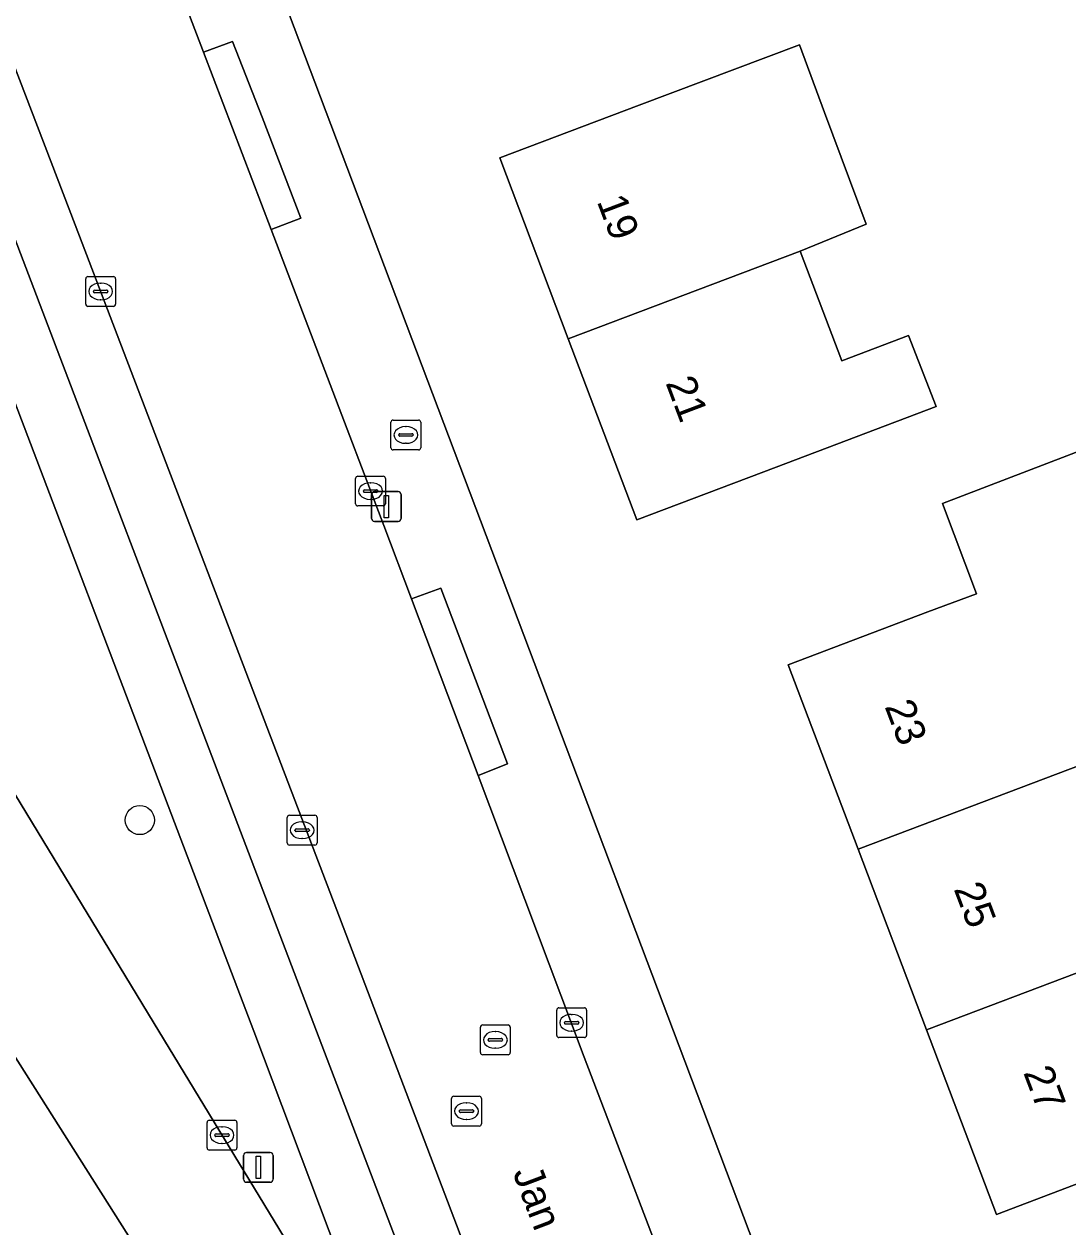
# Model space of a CAD drawing. Extents: x 159960 to 160866, y 382700 to 383354.
# Drawn here: x 160353.88 to 160388.88, y 382993.44 to 383033.78 of the extents above; entities that cross this region are included whole.
import ezdxf

# ---------------------------------------------------------------- set-up
doc = ezdxf.new("R2010")
doc.units = 0
for name, color, linetype in [('IMGEO_Boom', 7, 'Continuous'), ('IMGEO_Brandkraan', 7, 'Continuous'), ('IMGEO_Erf', 7, 'Continuous'), ('IMGEO_Groenvoorziening', 7, 'Continuous'), ('IMGEO_Kolk', 7, 'Continuous'), ('IMGEO_Lichtmast', 7, 'Continuous'), ('IMGEO_Openbare_ruimte_label', 7, 'Continuous'), ('IMGEO_Pand', 7, 'Continuous'), ('IMGEO_Pand_nummerreeks', 7, 'Continuous'), ('IMGEO_Parkeervlak_open', 7, 'Continuous'), ('IMGEO_Rijbaan_lokaal_open', 7, 'Continuous'), ('IMGEO_Rioolput', 7, 'Continuous'), ('IMGEO_Voetpad_open', 7, 'Continuous')]:
    doc.layers.add(name, color=color, linetype=linetype)

msp = doc.modelspace()

# ---------------------------------------------------------------- linework, layer by layer
at = {"layer": 'IMGEO_Boom'}
msp.add_circle((160357.759, 383007.083), 0.489, dxfattribs=at)
at = {"layer": 'IMGEO_Brandkraan'}
for p, q in [((160366.255, 383020.497), (160367.107, 383020.497)), ((160366.18, 383019.571), (160366.18, 383020.423)), ((160366.482, 383020.04), (160366.88, 383020.04)), ((160366.668, 383020.277), (160366.693, 383020.277)), ((160367.181, 383020.423), (160367.181, 383019.571)), ((160366.439, 383019.991), (160366.439, 383020.003)), ((160366.877, 383019.954), (160366.479, 383019.954)), ((160366.691, 383019.717), (160366.666, 383019.717)), ((160366.923, 383020.003), (160366.923, 383019.991)), ((160367.107, 383019.497), (160366.255, 383019.497))]:
    msp.add_line(p, q, dxfattribs=at)
for points in [[(160366.255, 383020.497), (160367.107, 383020.497)], [(160366.18, 383019.571), (160366.18, 383020.423)], [(160367.181, 383020.423), (160367.181, 383019.571)], [(160367.107, 383019.497), (160366.255, 383019.497)]]:
    msp.add_lwpolyline(points, dxfattribs=at)
for centre, radius, start, end in [((160366.257, 383020.421), 0.0765, 91.552, 178.448), ((160366.257, 383020.421), 0.0765, 91.552, 178.448), ((160367.105, 383020.421), 0.0765, 1.552, 88.448), ((160367.105, 383020.421), 0.0765, 1.552, 88.448), ((160366.479, 383020), 0.0403, 85.8775, 175.7526), ((160366.884, 383020.002), 0.0386, 1.7309, 96.639), ((160366.476, 383019.99), 0.0366, 178.938, 274.7102), ((160366.88, 383019.997), 0.043, 264.8664, 352.4533), ((160366.257, 383019.573), 0.0765, 181.552, 268.448), ((160366.257, 383019.573), 0.0765, 181.552, 268.448), ((160367.105, 383019.573), 0.0765, 271.552, 358.448), ((160367.105, 383019.573), 0.0765, 271.552, 358.448)]:
    msp.add_arc(centre, radius, start, end, dxfattribs=at)
for centre, major_axis, ratio, start_param, end_param in [((160366.667, 383019.997), (-0.387, 0.002), 0.722429, 4.712389, 7.853982), ((160366.692, 383019.997), (-0.39, 0.002), 0.717154, 1.570796, 4.712389)]:
    msp.add_ellipse(centre, major_axis=major_axis, ratio=ratio, start_param=start_param, end_param=end_param, dxfattribs=at)
at = {"layer": 'IMGEO_Erf'}
msp.add_lwpolyline([(160359.868, 383041.772), (160375.649, 383000), (160389.164, 382964.227)], dxfattribs=at)
for points in [[(160381.294, 383022.485), (160383.529, 383023.331), (160384.465, 383020.953), (160379.099, 383018.922), (160374.422, 383017.152), (160372.125, 383023.22), (160369.828, 383029.29), (160374.505, 383031.06), (160379.876, 383033.082), (160380.72, 383030.815), (160382.114, 383027.069), (160379.903, 383026.161)], [(160390.322, 383019.864), (160391.476, 383016.797), (160389.74, 383016.147), (160392.007, 383010.14), (160389.318, 383009.122), (160389.381, 383008.956), (160390.526, 383005.93), (160391.617, 383003.047), (160391.672, 383002.903), (160392.77, 383000), (160392.92, 382999.604), (160393.961, 383000), (160395.939, 383000.753), (160396.226, 383000), (160397.037, 382997.869), (160391.156, 382995.63), (160386.48, 382993.859), (160384.136, 383000.05), (160381.845, 383006.102), (160379.5, 383012.294), (160384.177, 383014.064), (160385.807, 383014.674), (160384.67, 383017.696)]]:
    msp.add_lwpolyline(points, close=True, dxfattribs=at)
at = {"layer": 'IMGEO_Groenvoorziening'}
for points in [[(160330.218, 383037.075), (160336.761, 383035.598), (160350.986, 383012.188), (160358.396, 383000), (160363.112, 382992.243), (160362.536, 382990.002), (160358.735, 382991.005), (160363.982, 382982.064)], [(160367.124, 382980.721), (160368.513, 382981.603), (160361.585, 383000), (160361.047, 383001.415), (160350.986, 383027.855)]]:
    msp.add_lwpolyline(points, dxfattribs=at)
at = {"layer": 'IMGEO_Kolk'}
for p, q in [((160356.021, 383025.311), (160356.873, 383025.311)), ((160355.946, 383024.385), (160355.946, 383025.237)), ((160356.434, 383025.091), (160356.459, 383025.091)), ((160356.947, 383025.237), (160356.947, 383024.385)), ((160356.205, 383024.805), (160356.205, 383024.817)), ((160356.643, 383024.768), (160356.245, 383024.768)), ((160356.248, 383024.854), (160356.646, 383024.854)), ((160356.457, 383024.531), (160356.432, 383024.531)), ((160356.689, 383024.817), (160356.689, 383024.805)), ((160356.873, 383024.311), (160356.021, 383024.311)), ((160364.995, 383017.69), (160364.995, 383018.542)), ((160365.07, 383018.616), (160365.922, 383018.616)), ((160365.996, 383018.542), (160365.996, 383017.69)), ((160365.254, 383018.11), (160365.254, 383018.122)), ((160365.692, 383018.073), (160365.294, 383018.073)), ((160365.297, 383018.159), (160365.695, 383018.159)), ((160365.483, 383018.396), (160365.508, 383018.396)), ((160365.738, 383018.122), (160365.738, 383018.11)), ((160365.922, 383017.616), (160365.07, 383017.616)), ((160365.506, 383017.836), (160365.481, 383017.836)), ((160362.701, 383006.317), (160362.701, 383007.169)), ((160362.776, 383007.243), (160363.628, 383007.243)), ((160363.702, 383007.169), (160363.702, 383006.317)), ((160362.96, 383006.737), (160362.96, 383006.749)), ((160363.003, 383006.786), (160363.401, 383006.786)), ((160363.189, 383007.023), (160363.214, 383007.023)), ((160363.444, 383006.749), (160363.444, 383006.737)), ((160363.398, 383006.7), (160363, 383006.7)), ((160363.212, 383006.463), (160363.187, 383006.463)), ((160363.628, 383006.243), (160362.776, 383006.243)), ((160371.738, 382999.861), (160371.738, 383000.713)), ((160371.813, 383000.787), (160372.665, 383000.787)), ((160372.739, 383000.713), (160372.739, 382999.861)), ((160371.997, 383000.281), (160371.997, 383000.293)), ((160372.04, 383000.33), (160372.438, 383000.33)), ((160372.226, 383000.567), (160372.251, 383000.567)), ((160372.481, 383000.293), (160372.481, 383000.281)), ((160372.435, 383000.244), (160372.037, 383000.244)), ((160372.249, 383000.007), (160372.224, 383000.007)), ((160372.665, 382999.787), (160371.813, 382999.787)), ((160360.013, 382996.092), (160360.013, 382996.944)), ((160360.088, 382997.018), (160360.94, 382997.018)), ((160360.501, 382996.798), (160360.526, 382996.798)), ((160361.014, 382996.944), (160361.014, 382996.092)), ((160360.272, 382996.512), (160360.272, 382996.524)), ((160360.71, 382996.475), (160360.312, 382996.475)), ((160360.315, 382996.561), (160360.713, 382996.561)), ((160360.524, 382996.238), (160360.499, 382996.238)), ((160360.756, 382996.524), (160360.756, 382996.512)), ((160360.94, 382996.018), (160360.088, 382996.018))]:
    msp.add_line(p, q, dxfattribs=at)
for points in [[(160356.021, 383025.311), (160356.873, 383025.311)], [(160355.946, 383024.385), (160355.946, 383025.237)], [(160356.947, 383025.237), (160356.947, 383024.385)], [(160356.873, 383024.311), (160356.021, 383024.311)], [(160364.995, 383017.69), (160364.995, 383018.542)], [(160365.07, 383018.616), (160365.922, 383018.616)], [(160365.996, 383018.542), (160365.996, 383017.69)], [(160365.922, 383017.616), (160365.07, 383017.616)], [(160362.701, 383006.317), (160362.701, 383007.169)], [(160362.776, 383007.243), (160363.628, 383007.243)], [(160363.702, 383007.169), (160363.702, 383006.317)], [(160363.628, 383006.243), (160362.776, 383006.243)], [(160371.738, 382999.861), (160371.738, 383000.713)], [(160371.813, 383000.787), (160372.665, 383000.787)], [(160372.739, 383000.713), (160372.739, 382999.861)], [(160372.665, 382999.787), (160371.813, 382999.787)], [(160360.013, 382996.092), (160360.013, 382996.944)], [(160360.088, 382997.018), (160360.94, 382997.018)], [(160361.014, 382996.944), (160361.014, 382996.092)], [(160360.94, 382996.018), (160360.088, 382996.018)]]:
    msp.add_lwpolyline(points, dxfattribs=at)
for centre, radius, start, end in [((160356.023, 383025.235), 0.0765, 91.552, 178.448), ((160356.023, 383025.235), 0.0765, 91.552, 178.448), ((160356.871, 383025.235), 0.0765, 1.552, 88.448), ((160356.871, 383025.235), 0.0765, 1.552, 88.448), ((160356.245, 383024.814), 0.0403, 85.8775, 175.7526), ((160356.242, 383024.804), 0.0366, 178.938, 274.7102), ((160356.646, 383024.811), 0.043, 264.8664, 352.4533), ((160356.65, 383024.816), 0.0386, 1.7309, 96.639), ((160356.023, 383024.387), 0.0765, 181.552, 268.448), ((160356.023, 383024.387), 0.0765, 181.552, 268.448), ((160356.871, 383024.387), 0.0765, 271.552, 358.448), ((160356.871, 383024.387), 0.0765, 271.552, 358.448), ((160365.072, 383018.54), 0.0765, 91.552, 178.448), ((160365.072, 383018.54), 0.0765, 91.552, 178.448), ((160365.92, 383018.54), 0.0765, 1.552, 88.448), ((160365.92, 383018.54), 0.0765, 1.552, 88.448), ((160365.294, 383018.119), 0.0403, 85.8775, 175.7526), ((160365.291, 383018.109), 0.0366, 178.938, 274.7102), ((160365.695, 383018.116), 0.043, 264.8664, 352.4533), ((160365.699, 383018.121), 0.0386, 1.7309, 96.639), ((160365.072, 383017.692), 0.0765, 181.552, 268.448), ((160365.072, 383017.692), 0.0765, 181.552, 268.448), ((160365.92, 383017.692), 0.0765, 271.552, 358.448), ((160365.92, 383017.692), 0.0765, 271.552, 358.448), ((160362.778, 383007.167), 0.0765, 91.552, 178.448), ((160362.778, 383007.167), 0.0765, 91.552, 178.448), ((160363.626, 383007.167), 0.0765, 1.552, 88.448), ((160363.626, 383007.167), 0.0765, 1.552, 88.448), ((160363, 383006.746), 0.0403, 85.8775, 175.7526), ((160362.997, 383006.736), 0.0366, 178.938, 274.7102), ((160363.401, 383006.743), 0.043, 264.8664, 352.4533), ((160363.405, 383006.748), 0.0386, 1.7309, 96.639), ((160362.778, 383006.319), 0.0765, 181.552, 268.448), ((160362.778, 383006.319), 0.0765, 181.552, 268.448), ((160363.626, 383006.319), 0.0765, 271.552, 358.448), ((160363.626, 383006.319), 0.0765, 271.552, 358.448), ((160371.815, 383000.711), 0.0765, 91.552, 178.448), ((160371.815, 383000.711), 0.0765, 91.552, 178.448), ((160372.663, 383000.711), 0.0765, 1.552, 88.448), ((160372.663, 383000.711), 0.0765, 1.552, 88.448), ((160372.037, 383000.29), 0.0403, 85.8775, 175.7526), ((160372.034, 383000.28), 0.0366, 178.938, 274.7102), ((160372.438, 383000.287), 0.043, 264.8664, 352.4533), ((160372.442, 383000.292), 0.0386, 1.7309, 96.639), ((160371.815, 382999.863), 0.0765, 181.552, 268.448), ((160371.815, 382999.863), 0.0765, 181.552, 268.448), ((160372.663, 382999.863), 0.0765, 271.552, 358.448), ((160372.663, 382999.863), 0.0765, 271.552, 358.448), ((160360.09, 382996.942), 0.0765, 91.552, 178.448), ((160360.09, 382996.942), 0.0765, 91.552, 178.448), ((160360.938, 382996.942), 0.0765, 1.552, 88.448), ((160360.938, 382996.942), 0.0765, 1.552, 88.448), ((160360.312, 382996.521), 0.0403, 85.8775, 175.7526), ((160360.309, 382996.511), 0.0366, 178.938, 274.7102), ((160360.713, 382996.518), 0.043, 264.8664, 352.4533), ((160360.717, 382996.523), 0.0386, 1.7309, 96.639), ((160360.09, 382996.094), 0.0765, 181.552, 268.448), ((160360.09, 382996.094), 0.0765, 181.552, 268.448), ((160360.938, 382996.094), 0.0765, 271.552, 358.448), ((160360.938, 382996.094), 0.0765, 271.552, 358.448)]:
    msp.add_arc(centre, radius, start, end, dxfattribs=at)
for centre, major_axis, ratio, start_param, end_param in [((160356.433, 383024.811), (-0.387, 0.002), 0.722429, 4.712389, 7.853982), ((160356.458, 383024.811), (-0.39, 0.002), 0.717154, 1.570796, 4.712389), ((160365.482, 383018.116), (-0.387, 0.002), 0.722429, 4.712389, 7.853982), ((160365.507, 383018.116), (-0.39, 0.002), 0.717154, 1.570796, 4.712389), ((160363.188, 383006.743), (-0.387, 0.002), 0.722429, 4.712389, 7.853982), ((160363.213, 383006.743), (-0.39, 0.002), 0.717154, 1.570796, 4.712389), ((160372.225, 383000.287), (-0.387, 0.002), 0.722429, 4.712389, 7.853982), ((160372.25, 383000.287), (-0.39, 0.002), 0.717154, 1.570796, 4.712389), ((160360.5, 382996.518), (-0.387, 0.002), 0.722429, 4.712389, 7.853982), ((160360.525, 382996.518), (-0.39, 0.002), 0.717154, 1.570796, 4.712389)]:
    msp.add_ellipse(centre, major_axis=major_axis, ratio=ratio, start_param=start_param, end_param=end_param, dxfattribs=at)
at = {"layer": 'IMGEO_Lichtmast'}
for p, q in [((160365.626, 383018.097), (160366.416, 383018.097)), ((160366.416, 383018.097), (160365.626, 383018.097)), ((160365.526, 383017.197), (160365.526, 383017.997)), ((160365.526, 383017.997), (160365.526, 383017.197)), ((160366.516, 383017.997), (160366.516, 383017.197)), ((160366.516, 383017.197), (160366.516, 383017.997)), ((160366.416, 383017.097), (160365.626, 383017.097)), ((160365.626, 383017.097), (160366.416, 383017.097)), ((160361.24, 382995.037), (160361.24, 382995.837)), ((160361.24, 382995.837), (160361.24, 382995.037)), ((160361.34, 382995.937), (160362.13, 382995.937)), ((160362.13, 382995.937), (160361.34, 382995.937)), ((160362.23, 382995.837), (160362.23, 382995.037)), ((160362.23, 382995.037), (160362.23, 382995.837)), ((160362.13, 382994.937), (160361.34, 382994.937)), ((160361.34, 382994.937), (160362.13, 382994.937))]:
    msp.add_line(p, q, dxfattribs=at)
for points in [[(160365.946, 383017.972), (160366.096, 383017.972), (160366.096, 383017.222), (160365.946, 383017.222), (160365.946, 383017.972)], [(160361.66, 382995.812), (160361.81, 382995.812), (160361.81, 382995.062), (160361.66, 382995.062), (160361.66, 382995.812)]]:
    msp.add_lwpolyline(points, dxfattribs=at)
for centre, start, end in [((160365.626, 383017.997), 90, 180), ((160365.626, 383017.997), 90, 180), ((160366.416, 383017.997), 0, 90), ((160366.416, 383017.997), 360, 90), ((160365.626, 383017.197), 180, 270), ((160365.626, 383017.197), 180, 270), ((160366.416, 383017.197), 270, 0), ((160366.416, 383017.197), 270, 0), ((160361.34, 382995.837), 90, 180), ((160361.34, 382995.837), 90, 180), ((160362.13, 382995.837), 0, 90), ((160362.13, 382995.837), 360, 90), ((160361.34, 382995.037), 180, 270), ((160361.34, 382995.037), 180, 270), ((160362.13, 382995.037), 270, 0), ((160362.13, 382995.037), 270, 0)]:
    msp.add_arc(centre, 0.1, start, end, dxfattribs=at)
at = {"layer": 'IMGEO_Pand'}
for points in [[(160372.125, 383023.22), (160379.903, 383026.161), (160382.114, 383027.069), (160380.72, 383030.815), (160379.876, 383033.082), (160374.505, 383031.06), (160369.828, 383029.29)], [(160372.125, 383023.22), (160374.422, 383017.152), (160379.099, 383018.922), (160384.465, 383020.953), (160383.529, 383023.331), (160381.294, 383022.485), (160379.903, 383026.161)], [(160381.845, 383006.102), (160389.381, 383008.956), (160389.318, 383009.122), (160392.007, 383010.14), (160389.74, 383016.147), (160391.476, 383016.797), (160390.322, 383019.864), (160384.67, 383017.696), (160385.807, 383014.674), (160384.177, 383014.064), (160379.5, 383012.294)], [(160390.526, 383005.93), (160389.381, 383008.956), (160381.845, 383006.102), (160384.136, 383000.05), (160391.672, 383002.903), (160391.617, 383003.047)], [(160384.136, 383000.05), (160386.48, 382993.859), (160391.156, 382995.63), (160397.037, 382997.869), (160396.226, 383000), (160395.939, 383000.753), (160393.961, 383000), (160392.92, 382999.604), (160392.77, 383000), (160391.672, 383002.903)]]:
    msp.add_lwpolyline(points, close=True, dxfattribs=at)
at = {"layer": 'IMGEO_Parkeervlak_open'}
for points in [[(160328.956, 383037.843), (160353.016, 383000), (160358.735, 382991.005), (160362.536, 382990.002), (160363.112, 382992.243), (160358.396, 383000), (160350.986, 383012.188), (160336.761, 383035.598), (160330.218, 383037.075)], [(160355.596, 383027.043), (160351.648, 383037.333)], [(160350.986, 383033.342), (160363.686, 383000), (160368.162, 382988.249), (160368.93, 382987.351), (160369.147, 382987.178), (160370.352, 382986.491)], [(160371.361, 382985.658), (160365.907, 383000), (160364.36, 383004.067), (160355.596, 383027.043)]]:
    msp.add_lwpolyline(points, dxfattribs=at)
at = {"layer": 'IMGEO_Rijbaan_lokaal_open'}
for points in [[(160369.104, 383008.582), (160368.089, 383011.277), (160366.867, 383014.503), (160365.936, 383016.959), (160362.16, 383026.893), (160359.899, 383032.829), (160358.612, 383036.208), (160357.364, 383039.449)], [(160363.982, 382982.064), (160358.735, 382991.005), (160353.016, 383000), (160328.956, 383037.843), (160328.163, 383039.213), (160324.759, 383037.085), (160327.687, 383032.3), (160328.241, 383031.36), (160328.108, 383031.263), (160354.977, 382987.18), (160359.126, 382980.375)], [(160351.648, 383037.333), (160355.596, 383027.043), (160364.36, 383004.067), (160365.907, 383000), (160371.361, 382985.658), (160372.054, 382983.802), (160373.893, 382978.879), (160374.234, 382977.967), (160382.246, 382956.868)], [(160383.064, 382971.894), (160381.072, 382977.03), (160378.506, 382983.775), (160376.152, 382989.964), (160372.662, 382999.136), (160369.104, 383008.582)]]:
    msp.add_lwpolyline(points, dxfattribs=at)
at = {"layer": 'IMGEO_Rioolput'}
for p, q in [((160369.18, 382999.285), (160369.18, 383000.137)), ((160369.255, 383000.211), (160370.107, 383000.211)), ((160369.668, 382999.991), (160369.693, 382999.991)), ((160370.181, 383000.137), (160370.181, 382999.285)), ((160369.439, 382999.705), (160369.439, 382999.717)), ((160369.877, 382999.668), (160369.479, 382999.668)), ((160369.482, 382999.754), (160369.88, 382999.754)), ((160369.923, 382999.717), (160369.923, 382999.705)), ((160370.107, 382999.211), (160369.255, 382999.211)), ((160369.691, 382999.431), (160369.666, 382999.431)), ((160368.211, 382996.896), (160368.211, 382997.748)), ((160368.286, 382997.822), (160369.138, 382997.822)), ((160368.699, 382997.602), (160368.724, 382997.602)), ((160369.212, 382997.748), (160369.212, 382996.896)), ((160368.47, 382997.316), (160368.47, 382997.328)), ((160368.908, 382997.279), (160368.51, 382997.279)), ((160368.513, 382997.365), (160368.911, 382997.365)), ((160368.722, 382997.042), (160368.697, 382997.042)), ((160368.954, 382997.328), (160368.954, 382997.316)), ((160369.138, 382996.822), (160368.286, 382996.822))]:
    msp.add_line(p, q, dxfattribs=at)
for points in [[(160369.18, 382999.285), (160369.18, 383000.137)], [(160369.255, 383000.211), (160370.107, 383000.211)], [(160370.181, 383000.137), (160370.181, 382999.285)], [(160370.107, 382999.211), (160369.255, 382999.211)], [(160368.211, 382996.896), (160368.211, 382997.748)], [(160368.286, 382997.822), (160369.138, 382997.822)], [(160369.212, 382997.748), (160369.212, 382996.896)], [(160369.138, 382996.822), (160368.286, 382996.822)]]:
    msp.add_lwpolyline(points, dxfattribs=at)
for centre, radius, start, end in [((160369.257, 383000.135), 0.0765, 91.552, 178.448), ((160369.257, 383000.135), 0.0765, 91.552, 178.448), ((160370.105, 383000.135), 0.0765, 1.552, 88.448), ((160370.105, 383000.135), 0.0765, 1.552, 88.448), ((160369.479, 382999.714), 0.0403, 85.8775, 175.7526), ((160369.476, 382999.704), 0.0366, 178.938, 274.7102), ((160369.88, 382999.711), 0.043, 264.8664, 352.4533), ((160369.884, 382999.716), 0.0386, 1.7309, 96.639), ((160369.257, 382999.287), 0.0765, 181.552, 268.448), ((160369.257, 382999.287), 0.0765, 181.552, 268.448), ((160370.105, 382999.287), 0.0765, 271.552, 358.448), ((160370.105, 382999.287), 0.0765, 271.552, 358.448), ((160368.288, 382997.746), 0.0765, 91.552, 178.448), ((160368.288, 382997.746), 0.0765, 91.552, 178.448), ((160369.136, 382997.746), 0.0765, 1.552, 88.448), ((160369.136, 382997.746), 0.0765, 1.552, 88.448), ((160368.51, 382997.325), 0.0403, 85.8775, 175.7526), ((160368.507, 382997.315), 0.0366, 178.938, 274.7102), ((160368.911, 382997.322), 0.043, 264.8664, 352.4533), ((160368.915, 382997.327), 0.0386, 1.7309, 96.639), ((160368.288, 382996.898), 0.0765, 181.552, 268.448), ((160368.288, 382996.898), 0.0765, 181.552, 268.448), ((160369.136, 382996.898), 0.0765, 271.552, 358.448), ((160369.136, 382996.898), 0.0765, 271.552, 358.448)]:
    msp.add_arc(centre, radius, start, end, dxfattribs=at)
for centre, major_axis, ratio, start_param, end_param in [((160369.667, 382999.711), (-0.387, 0.002), 0.722429, 4.712389, 7.853982), ((160369.692, 382999.711), (-0.39, 0.002), 0.717154, 1.570796, 4.712389), ((160368.698, 382997.322), (-0.387, 0.002), 0.722429, 4.712389, 7.853982), ((160368.723, 382997.322), (-0.39, 0.002), 0.717154, 1.570796, 4.712389)]:
    msp.add_ellipse(centre, major_axis=major_axis, ratio=ratio, start_param=start_param, end_param=end_param, dxfattribs=at)
at = {"layer": 'IMGEO_Voetpad_open'}
for points in [[(160346.241, 383045.476), (160349.347, 383037.342), (160348.346, 383034.778), (160348.704, 383033.84), (160350.986, 383027.855), (160361.047, 383001.415), (160361.585, 383000), (160368.513, 382981.603), (160372.054, 382983.802), (160371.361, 382985.658)], [(160375.649, 383000), (160359.868, 383041.772)], [(160357.364, 383039.449), (160358.612, 383036.208), (160359.899, 383032.829), (160360.868, 383033.194), (160361.857, 383030.651), (160363.156, 383027.265), (160362.16, 383026.893), (160365.936, 383016.959), (160366.867, 383014.503), (160367.849, 383014.857), (160370.091, 383008.973), (160369.104, 383008.582), (160372.662, 382999.136), (160376.152, 382989.964), (160377.158, 382990.335), (160379.504, 382984.142), (160378.506, 382983.775), (160381.072, 382977.03), (160383.064, 382971.894)], [(160370.352, 382986.491), (160369.147, 382987.178), (160368.93, 382987.351), (160368.162, 382988.249), (160363.686, 383000), (160350.986, 383033.342)], [(160398.331, 382939.97), (160396.349, 382945.207), (160389.569, 382963.154), (160389.164, 382964.227), (160375.649, 383000)]]:
    msp.add_lwpolyline(points, dxfattribs=at)
for points in [[(160359.899, 383032.829), (160362.16, 383026.893), (160363.156, 383027.265), (160361.857, 383030.651), (160360.868, 383033.194)], [(160366.867, 383014.503), (160368.089, 383011.277), (160369.104, 383008.582), (160370.091, 383008.973), (160367.849, 383014.857)]]:
    msp.add_lwpolyline(points, close=True, dxfattribs=at)

# ---------------------------------------------------------------- texts
at = {"layer": 'IMGEO_Openbare_ruimte_label'}
msp.add_text('Jan de Oudestraat', height=1, rotation=290.7907, dxfattribs=at).set_placement((160370.252, 382995.265))
at = {"layer": 'IMGEO_Pand_nummerreeks'}
for s, rotation, p in [('19', 290.7307, (160373.074, 383027.835)), ('21', 290.7307, (160375.378, 383021.746)), ('23', 290.7384, (160382.723, 383010.898)), ('25', 290.7409, (160385.04, 383004.776)), ('27', 290.7374, (160387.372, 382998.619))]:
    msp.add_text(s, height=1, rotation=rotation, dxfattribs=at).set_placement(p)

doc.saveas('drawing.dxf')
